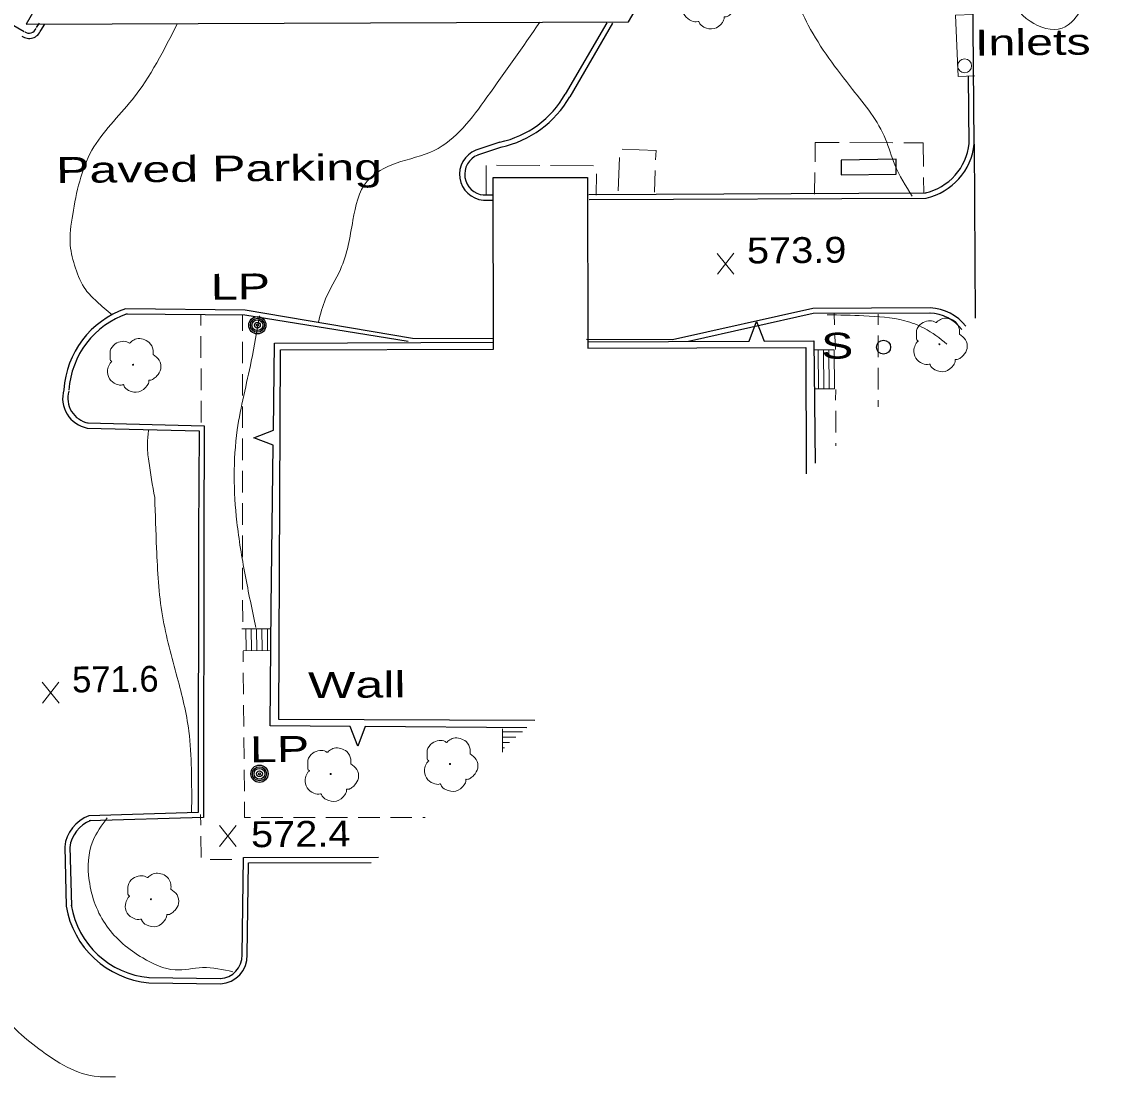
# Model space of a CAD drawing. Extents: x 2361708 to 2370558, y 6977955 to 6991887.
# Drawn here: x 2368958.5 to 2369161.2, y 6989494.4 to 6989690.4 of the extents above; entities that cross this region are included whole.
import ezdxf

# ---------------------------------------------------------------- set-up
doc = ezdxf.new("R2010")
doc.units = 0
doc.header["$LTSCALE"] = 1.9
for name, color, linetype, lineweight in [('11', 7, 'Continuous', 25), ('13', 7, 'Continuous', 13), ('14', 7, 'Continuous', 13), ('16', 7, 'Continuous', 13), ('18', 7, 'Continuous', 25), ('2', 7, 'Continuous', 25), ('20', 7, 'Continuous', 25), ('21', 7, 'Continuous', 25), ('23', 7, 'Continuous', 25), ('29', 7, 'Continuous', 13), ('31', 7, 'Continuous', 13), ('35', 7, 'Continuous', 13), ('9', 7, 'Continuous', 13)]:
    doc.layers.add(name, color=color, linetype=linetype, lineweight=lineweight)

msp = doc.modelspace()

# ---------------------------------------------------------------- linework, layer by layer
at = {"layer": '11'}
for points in [[(2368968.419, 6989705.692), (2368959.368, 6989689.955), (2369071.219, 6989690.42), (2369080.479, 6989706.219)], [(2369006.576, 6989629.501), (2369046.117, 6989629.578), (2369046.054, 6989661.459), (2369063.584, 6989661.496), (2369063.645, 6989629.815), (2369104.127, 6989629.9), (2369104.18, 6989606.459)], [(2369053.814, 6989560.628), (2369006.29, 6989560.826), (2369006.576, 6989629.501)]]:
    msp.add_lwpolyline(points, dxfattribs=at)
at = {"layer": '13'}
for p, q in [((2368991.793, 6989635.991), (2368991.802, 6989633.991)), ((2368999.512, 6989632.984), (2368999.505, 6989635.854)), ((2369109.418, 6989636.15), (2369109.487, 6989634.151)), ((2369117.548, 6989636.118), (2369117.557, 6989634.118)), ((2368991.811, 6989631.991), (2368991.819, 6989627.991)), ((2368999.509, 6989626.984), (2368999.511, 6989630.984)), ((2369109.556, 6989632.152), (2369109.64, 6989629.542)), ((2369117.567, 6989632.118), (2369117.574, 6989628.118)), ((2368991.828, 6989625.991), (2368991.836, 6989621.991)), ((2368999.516, 6989620.984), (2368999.508, 6989624.984)), ((2369117.584, 6989626.118), (2369117.591, 6989622.118)), ((2369109.681, 6989622.132), (2369109.68, 6989620.132)), ((2368991.835, 6989619.99), (2368991.843, 6989615.99)), ((2368999.513, 6989614.984), (2368999.515, 6989618.984)), ((2369117.601, 6989620.118), (2369117.602, 6989618.898)), ((2369109.689, 6989618.132), (2369109.697, 6989614.132)), ((2368999.511, 6989608.983), (2368999.512, 6989612.983)), ((2369109.696, 6989612.132), (2369109.701, 6989611.652)), ((2368999.508, 6989602.983), (2368999.51, 6989606.983)), ((2368999.505, 6989596.983), (2368999.507, 6989600.982)), ((2368999.502, 6989590.982), (2368999.504, 6989594.982)), ((2368999.5, 6989586.982), (2368999.501, 6989588.982)), ((2368999.5, 6989586.982), (2368999.519, 6989584.982)), ((2368999.538, 6989582.982), (2368999.576, 6989578.982)), ((2368999.628, 6989573.503), (2368999.647, 6989571.502)), ((2368999.666, 6989569.503), (2368999.705, 6989565.503)), ((2368999.724, 6989563.503), (2368999.762, 6989559.503)), ((2368999.781, 6989557.503), (2368999.819, 6989553.503)), ((2368999.838, 6989551.503), (2368999.876, 6989547.504)), ((2368991.756, 6989543.186), (2368991.775, 6989541.186)), ((2369003.003, 6989542.593), (2369007.003, 6989542.601)), ((2369009.003, 6989542.6), (2369013.003, 6989542.608)), ((2369015.003, 6989542.607), (2369019.003, 6989542.615)), ((2369021.003, 6989542.614), (2369025.004, 6989542.612)), ((2369027.004, 6989542.611), (2369031.004, 6989542.62)), ((2369033.004, 6989542.619), (2369033.474, 6989542.623)), ((2368991.794, 6989539.186), (2368991.843, 6989535.186)), ((2368993.517, 6989534.842), (2368997.517, 6989534.81))]:
    msp.add_line(p, q, dxfattribs=at)
msp.add_lwpolyline([(2368999.895, 6989545.504), (2368999.913, 6989542.594), (2369001.003, 6989542.594)], dxfattribs=at)
at = {"layer": '14'}
for p, q in [((2369112.325, 6989667.97), (2369120.325, 6989667.936)), ((2369069.539, 6989665.202), (2369069.318, 6989659.01)), ((2369044.802, 6989663.697), (2369044.773, 6989658.386)), ((2369054.722, 6989663.711), (2369046.722, 6989663.765)), ((2369064.723, 6989663.656), (2369056.722, 6989663.7)), ((2369065.235, 6989658.191), (2369065.258, 6989662.191)), ((2369076.041, 6989658.764), (2369076.182, 6989662.765)), ((2369105.775, 6989658.417), (2369105.827, 6989662.417)), ((2369125.997, 6989661.51), (2369126.035, 6989658.51))]:
    msp.add_line(p, q, dxfattribs=at)
for points in [[(2369105.858, 6989664.418), (2369105.904, 6989667.999), (2369110.324, 6989667.981)], [(2369122.326, 6989667.925), (2369125.916, 6989667.919), (2369125.968, 6989663.509)], [(2369076.254, 6989664.766), (2369076.317, 6989666.497), (2369070.054, 6989666.727)]]:
    msp.add_lwpolyline(points, dxfattribs=at)
at = {"layer": '16'}
for p, q in [((2369109.401, 6989629.5), (2369105.711, 6989629.455)), ((2369106.49, 6989622.222), (2369106.401, 6989629.461)), ((2369107.49, 6989622.232), (2369107.401, 6989629.471)), ((2369108.49, 6989622.251), (2369108.401, 6989629.49)), ((2369109.49, 6989622.26), (2369109.401, 6989629.5)), ((2369109.49, 6989622.26), (2369105.67, 6989622.214)), ((2368999.419, 6989577.631), (2369004.699, 6989577.691)), ((2369000.198, 6989573.608), (2369000.149, 6989577.638)), ((2369001.198, 6989573.618), (2369001.149, 6989577.647)), ((2369002.198, 6989573.627), (2369002.149, 6989577.657)), ((2369003.197, 6989573.647), (2369003.149, 6989577.676)), ((2369004.197, 6989573.656), (2369004.149, 6989577.686)), ((2368999.657, 6989573.603), (2369004.537, 6989573.659)), ((2369047.799, 6989554.77), (2369047.788, 6989559.11)), ((2369051.503, 6989558.535), (2369047.793, 6989558.53)), ((2369050.293, 6989557.534), (2369047.793, 6989557.53)), ((2369049.082, 6989556.532), (2369047.792, 6989556.53)), ((2369048.172, 6989555.534), (2369047.792, 6989555.53))]:
    msp.add_line(p, q, dxfattribs=at)
at = {"layer": '18'}
for p, q in [((2369063.645, 6989630.964), (2369093.645, 6989631.09)), ((2369004.84, 6989581.772), (2369005.245, 6989611.768)), ((2369052.306, 6989559.273), (2369022.303, 6989559.508))]:
    msp.add_line(p, q, dxfattribs=at)
for points in [[(2369093.645, 6989631.09), (2369094.95, 6989634.723), (2369096.415, 6989631.096)], [(2369005.278, 6989614.538), (2369005.494, 6989630.721), (2369046.204, 6989630.888)], [(2369096.415, 6989631.096), (2369105.645, 6989631.134), (2369105.851, 6989608.405)], [(2369005.245, 6989611.768), (2369001.631, 6989613.133), (2369005.278, 6989614.538)], [(2369019.532, 6989559.532), (2369004.671, 6989559.64), (2369004.84, 6989581.772)], [(2369022.303, 6989559.508), (2369020.957, 6989555.885), (2369019.532, 6989559.521)]]:
    msp.add_lwpolyline(points, dxfattribs=at)
at = {"layer": '2'}
for p, q in [((2368961.284, 6989689.333), (2368961.806, 6989690.138)), ((2368962.089, 6989688.81), (2368962.848, 6989689.988)), ((2369067.171, 6989690.191), (2369059.477, 6989676.967)), ((2369068.261, 6989690.162), (2369060.311, 6989676.485)), ((2369134.468, 6989667.691), (2369134.359, 6989680.25)), ((2369047.321, 6989668.041), (2369042.865, 6989666.538)), ((2369047.629, 6989667.134), (2369043.173, 6989665.631)), ((2369135.428, 6989667.7), (2369135.596, 6989635.33)), ((2369044.244, 6989658.241), (2369045.944, 6989658.247)), ((2369044.253, 6989657.281), (2369045.953, 6989657.288)), ((2369063.814, 6989658.337), (2369126.484, 6989658.634)), ((2369063.933, 6989657.378), (2369126.493, 6989657.674)), ((2368967.473, 6989537.194), (2368967.747, 6989526.197)), ((2368966.513, 6989537.175), (2368966.787, 6989526.178)), ((2368982.135, 6989512.903), (2368995.447, 6989512.72)), ((2368982.124, 6989511.943), (2368995.436, 6989511.76))]:
    msp.add_line(p, q, dxfattribs=at)
for points in [[(2369135.428, 6989667.7), (2369135.054, 6989711.278), (2369134.883, 6989752.328)], [(2369046.199, 6989631.499), (2369031.118, 6989631.555), (2369000.035, 6989636.849), (2368977.822, 6989637.088)], [(2369127.228, 6989637.27), (2369105.417, 6989637.172), (2369079.372, 6989631.355), (2369063.43, 6989631.423)], [(2369030.263, 6989631.017), (2368999.955, 6989635.888), (2368977.811, 6989636.128)], [(2369127.237, 6989636.31), (2369105.527, 6989636.213), (2369082.375, 6989631.043)], [(2368970.702, 6989614.949), (2368991.479, 6989614.417), (2368991.36, 6989595.395)], [(2368970.723, 6989615.909), (2368992.44, 6989615.356), (2368992.32, 6989595.384)], [(2368991.36, 6989595.395), (2368991.323, 6989543.542), (2368970.998, 6989542.958)], [(2368992.32, 6989595.394), (2368992.282, 6989542.611), (2368971.027, 6989541.999)], [(2368999.445, 6989517.138), (2368999.713, 6989535.171), (2369024.804, 6989535.24)], [(2369000.405, 6989517.127), (2369000.663, 6989534.21), (2369023.393, 6989534.277)]]:
    msp.add_lwpolyline(points, dxfattribs=at)
for centre, radius, start, end in [((2368970.225, 6989710.814), 24.894, 193.70238, 243.15203), ((2368959.898, 6989689.681), 2.358, 235.10328, 338.33852), ((2368959.898, 6989689.681), 1.398, 235.10328, 338.33852), ((2369043.376, 6989686.152), 18.536, 282.28684, 330.2949), ((2369043.376, 6989686.152), 19.496, 282.28684, 330.2949), ((2369123.956, 6989668.929), 10.578, 282.70288, 353.88174), ((2369123.956, 6989668.929), 11.538, 282.70288, 353.88174), ((2369044.634, 6989662.072), 4.805, 111.60964, 265.44946), ((2369044.634, 6989662.072), 3.845, 111.60964, 265.44946), ((2368983.329, 6989620.987), 17.017, 108.88114, 176.42381), ((2369126.862, 6989628.39), 8.887, 37.88274, 87.64318), ((2368983.329, 6989620.987), 16.057, 108.88114, 176.42381), ((2369126.862, 6989628.39), 7.927, 37.62779, 87.64318), ((2368971.782, 6989620.499), 5.653, 164.09399, 258.99629), ((2368971.782, 6989620.499), 4.693, 164.09399, 258.99629), ((2368973.453, 6989536.424), 6.98, 110.59769, 173.82377), ((2368973.453, 6989536.424), 6.02, 110.59769, 173.82377), ((2368983.614, 6989528.928), 17.05, 189.28207, 264.98451), ((2368983.614, 6989528.928), 16.09, 189.28207, 264.98451), ((2368995.206, 6989516.957), 4.242, 272.53722, 1.87731), ((2368995.206, 6989516.957), 5.202, 272.53722, 1.87731)]:
    msp.add_arc(centre, radius, start, end, dxfattribs=at)
at = {"layer": '20'}
for centre, radius in [((2369002.292, 6989634.041), 1.6), ((2369002.292, 6989634.041), 1.3), ((2369002.292, 6989634.041), 1), ((2369002.292, 6989634.041), 0.539), ((2369002.292, 6989634.041), 0.192), ((2369002.675, 6989550.75), 1.6), ((2369002.675, 6989550.75), 1.3), ((2369002.675, 6989550.75), 1), ((2369002.675, 6989550.75), 0.539), ((2369002.675, 6989550.75), 0.192)]:
    msp.add_circle(centre, radius, dxfattribs=at)
at = {"layer": '21'}
msp.add_circle((2369118.577, 6989629.967), 1.3, dxfattribs=at)
at = {"layer": '23'}
msp.add_lwpolyline([(2369110.732, 6989661.955), (2369120.941, 6989662.102), (2369120.904, 6989664.861), (2369110.696, 6989664.714)], close=True, dxfattribs=at)
at = {"layer": '29'}
for centre in [(2369128.942, 6989630.516), (2368979.201, 6989626.711), (2369038.07, 6989552.557), (2369015.906, 6989550.706), (2368982.516, 6989527.437)]:
    msp.add_circle(centre, 0.1, dxfattribs=at)
for points in [[(2369089.746, 6989696.056), (2369090.886, 6989694.997), (2369091.172, 6989693.41), (2369090.464, 6989692.083), (2369089.809, 6989691.537), (2369089.141, 6989691.32), (2369088.992, 6989691.309), (2369088.973, 6989691.199), (2369088.651, 6989690.296), (2369087.112, 6989689.131), (2369085.219, 6989689.413), (2369084.321, 6989690.354), (2369084.249, 6989690.484), (2369084.129, 6989690.463), (2369082.918, 6989690.581), (2369081.649, 6989691.579), (2369081.303, 6989693.216), (2369081.674, 6989694.239), (2369081.999, 6989694.682), (2369082.069, 6989694.733)], [(2369124.977, 6989631.088), (2369124.996, 6989631.098), (2369124.916, 6989631.168), (2369124.68, 6989631.796), (2369124.718, 6989633.076), (2369125.605, 6989634.375), (2369126.911, 6989634.857), (2369128.032, 6989634.668), (2369128.264, 6989634.54), (2369128.334, 6989634.54), (2369128.383, 6989634.581), (2369128.73, 6989634.874), (2369129.596, 6989635.322), (2369130.807, 6989635.254), (2369131.923, 6989634.665), (2369132.656, 6989633.242), (2369132.665, 6989632.382)], [(2368975.235, 6989627.283), (2368975.255, 6989627.293), (2368975.175, 6989627.362), (2368974.939, 6989627.99), (2368974.977, 6989629.271), (2368975.864, 6989630.569), (2368977.169, 6989631.051), (2368978.291, 6989630.862), (2368978.523, 6989630.734), (2368978.593, 6989630.735), (2368978.642, 6989630.775), (2368978.99, 6989631.068), (2368979.856, 6989631.517), (2368981.066, 6989631.449), (2368982.182, 6989630.859), (2368982.915, 6989629.436), (2368982.923, 6989628.576)], [(2369132.654, 6989632.401), (2369133.794, 6989631.342), (2369134.08, 6989629.755), (2369133.372, 6989628.428), (2369132.717, 6989627.882), (2369132.049, 6989627.666), (2369131.899, 6989627.654), (2369131.88, 6989627.544), (2369131.559, 6989626.641), (2369130.02, 6989625.476), (2369128.127, 6989625.758), (2369127.228, 6989626.699), (2369127.157, 6989626.829), (2369127.037, 6989626.808), (2369125.826, 6989626.926), (2369124.556, 6989627.924), (2369124.211, 6989629.561), (2369124.581, 6989630.585), (2369124.907, 6989631.028), (2369124.977, 6989631.078)], [(2368982.913, 6989628.596), (2368984.053, 6989627.537), (2368984.338, 6989625.95), (2368983.631, 6989624.623), (2368982.976, 6989624.076), (2368982.308, 6989623.86), (2368982.158, 6989623.848), (2368982.139, 6989623.738), (2368981.818, 6989622.835), (2368980.279, 6989621.671), (2368978.386, 6989621.953), (2368977.487, 6989622.894), (2368977.416, 6989623.024), (2368977.296, 6989623.002), (2368976.085, 6989623.121), (2368974.815, 6989624.119), (2368974.47, 6989625.755), (2368974.84, 6989626.779), (2368975.166, 6989627.222), (2368975.235, 6989627.273)], [(2369034.104, 6989553.13), (2369034.124, 6989553.14), (2369034.043, 6989553.209), (2369033.807, 6989553.837), (2369033.845, 6989555.117), (2369034.733, 6989556.416), (2369036.038, 6989556.898), (2369037.16, 6989556.709), (2369037.391, 6989556.581), (2369037.461, 6989556.581), (2369037.511, 6989556.622), (2369037.858, 6989556.915), (2369038.724, 6989557.364), (2369039.935, 6989557.295), (2369041.05, 6989556.706), (2369041.784, 6989555.283), (2369041.792, 6989554.423)], [(2369011.94, 6989551.278), (2369011.96, 6989551.289), (2369011.88, 6989551.358), (2369011.644, 6989551.986), (2369011.682, 6989553.266), (2369012.569, 6989554.565), (2369013.874, 6989555.047), (2369014.997, 6989554.858), (2369015.228, 6989554.73), (2369015.298, 6989554.731), (2369015.348, 6989554.771), (2369015.695, 6989555.065), (2369016.56, 6989555.513), (2369017.771, 6989555.444), (2369018.887, 6989554.855), (2369019.621, 6989553.432), (2369019.629, 6989552.572)], [(2369041.782, 6989554.443), (2369042.922, 6989553.384), (2369043.207, 6989551.796), (2369042.5, 6989550.47), (2369041.845, 6989549.923), (2369041.177, 6989549.707), (2369041.027, 6989549.695), (2369041.008, 6989549.585), (2369040.687, 6989548.682), (2369039.148, 6989547.517), (2369037.255, 6989547.799), (2369036.356, 6989548.741), (2369036.285, 6989548.87), (2369036.165, 6989548.849), (2369034.954, 6989548.968), (2369033.684, 6989549.965), (2369033.339, 6989551.602), (2369033.709, 6989552.626), (2369034.035, 6989553.069), (2369034.104, 6989553.119)], [(2369019.618, 6989552.592), (2369020.758, 6989551.532), (2369021.043, 6989549.945), (2369020.336, 6989548.618), (2369019.681, 6989548.072), (2369019.014, 6989547.856), (2369018.864, 6989547.845), (2369018.845, 6989547.734), (2369018.523, 6989546.831), (2369016.984, 6989545.666), (2369015.091, 6989545.949), (2369014.192, 6989546.89), (2369014.121, 6989547.019), (2369014.001, 6989546.998), (2369012.79, 6989547.117), (2369011.521, 6989548.115), (2369011.175, 6989549.751), (2369011.545, 6989550.775), (2369011.871, 6989551.218), (2369011.941, 6989551.268)], [(2368978.551, 6989528.009), (2368978.57, 6989528.02), (2368978.49, 6989528.089), (2368978.253, 6989528.717), (2368978.291, 6989529.997), (2368979.18, 6989531.296), (2368980.485, 6989531.778), (2368981.606, 6989531.589), (2368981.838, 6989531.461), (2368981.908, 6989531.462), (2368981.958, 6989531.502), (2368982.304, 6989531.796), (2368983.17, 6989532.244), (2368984.381, 6989532.175), (2368985.497, 6989531.586), (2368986.23, 6989530.163), (2368986.239, 6989529.303)], [(2368986.229, 6989529.323), (2368987.369, 6989528.264), (2368987.654, 6989526.676), (2368986.946, 6989525.35), (2368986.292, 6989524.803), (2368985.624, 6989524.587), (2368985.473, 6989524.576), (2368985.455, 6989524.465), (2368985.133, 6989523.562), (2368983.594, 6989522.397), (2368981.701, 6989522.679), (2368980.802, 6989523.621), (2368980.731, 6989523.75), (2368980.611, 6989523.729), (2368979.4, 6989523.848), (2368978.13, 6989524.846), (2368977.785, 6989526.482), (2368978.155, 6989527.506), (2368978.481, 6989527.949), (2368978.551, 6989527.999)]]:
    msp.add_spline(points, degree=3, dxfattribs=at)
at = {"layer": '31'}
for p, q in [((2369090.786, 6989643.543), (2369087.669, 6989647.394)), ((2369087.706, 6989643.514), (2369090.749, 6989647.423)), ((2368965.468, 6989563.887), (2368962.351, 6989567.738)), ((2368962.388, 6989563.857), (2368965.432, 6989567.767)), ((2368998.363, 6989537.259), (2368995.247, 6989541.109)), ((2368995.284, 6989537.229), (2368998.327, 6989541.139))]:
    msp.add_line(p, q, dxfattribs=at)
at = {"layer": '35'}
for points in [[(2369135.227, 6989745.572), (2369135.582, 6989731.394), (2369137.878, 6989717.095), (2369140.039, 6989702.375), (2369145.772, 6989690.519), (2369151.714, 6989689.206), (2369155.597, 6989693.123), (2369159.37, 6989701.279), (2369161.677, 6989711.002), (2369161.788, 6989722.553), (2369161.826, 6989730.034), (2369161.892, 6989746.325), (2369162.763, 6989765.094), (2369164.017, 6989773.077)], [(2369091.337, 6989726.503), (2369092.133, 6989709.029), (2369099.128, 6989700.086), (2369104.597, 6989689.767), (2369112.831, 6989677.845), (2369118.939, 6989668.613), (2369120.665, 6989663.849), (2369123.88, 6989657.999)], [(2368987.438, 6989690.092), (2368979.033, 6989675.921), (2368971.572, 6989666.54), (2368967.995, 6989654.626), (2368967.549, 6989648.901), (2368968.529, 6989644.66), (2368970.408, 6989640.628), (2368972.429, 6989638.497), (2368975.293, 6989635.954)], [(2369054.739, 6989690.303), (2369044.932, 6989676.379), (2369035.115, 6989666.504), (2369028.047, 6989664.117), (2369022.679, 6989660.806), (2369020.038, 6989653.541), (2369017.715, 6989644.398), (2369014.947, 6989638.932), (2369013.627, 6989634.639)], [(2369002.656, 6989635.815), (2369001.166, 6989627.37), (2368998.557, 6989614.614), (2368998.49, 6989597.493), (2369000.013, 6989587.707), (2369002.007, 6989577.886)], [(2369108.119, 6989636.008), (2369114.921, 6989635.793), (2369122.51, 6989634.885), (2369126.124, 6989633.489), (2369130.342, 6989630.559)], [(2368983.226, 6989602.028), (2368982.111, 6989608.827), (2368981.872, 6989611.935), (2368982.057, 6989614.497)], [(2368983.226, 6989602.028), (2368983.565, 6989592.62), (2368984.675, 6989580.05), (2368987.425, 6989568.596), (2368989.559, 6989558.676), (2368990.036, 6989551.63), (2368990.084, 6989543.49)], [(2368941.055, 6989563.094), (2368947.739, 6989549.007), (2368950.939, 6989538.578), (2368951.818, 6989531.255), (2368951.916, 6989519.956), (2368954.266, 6989507.337), (2368961.679, 6989499.678), (2368972.699, 6989494.492), (2368975.929, 6989494.473)], [(2368974.402, 6989542.551), (2368971.743, 6989538.255), (2368971.062, 6989530.918), (2368974.323, 6989522.449), (2368981.01, 6989516.533), (2368987.001, 6989514.33), (2368992.107, 6989514.738), (2368997.745, 6989513.961)]]:
    msp.add_spline(points, degree=3, dxfattribs=at)
at = {"layer": '9'}
msp.add_lwpolyline([(2369135.19, 6989691.728), (2369131.961, 6989691.608), (2369132.399, 6989680.241), (2369135.498, 6989680.361)], dxfattribs=at)
msp.add_circle((2369133.63, 6989682.213), 1.3, dxfattribs=at)

# ---------------------------------------------------------------- texts
at = {"layer": '18', "width": 1.45}
msp.add_text('Wall', height=4.8, rotation=0.545, dxfattribs=at).set_placement((2369011.732, 6989564.777))
at = {"layer": '2', "width": 1.45}
msp.add_text('Paved Parking', height=4.8, rotation=0.545, dxfattribs=at).set_placement((2368964.929, 6989660.457))
at = {"layer": '20', "width": 1.4}
for p in [(2368988.667, 6989638.732), (2368995.945, 6989552.827)]:
    msp.add_text('  LP', height=4.8, rotation=0.545, dxfattribs=at).set_placement(p)
at = {"layer": '21', "width": 1.4}
msp.add_text('  S', height=4.8, rotation=0.545, dxfattribs=at).set_placement((2369101.997, 6989627.769))
at = {"layer": '31', "width": 1.15}
for s, p in [('573.9', (2369093.228, 6989645.506)), ('572.4', (2369001.135, 6989537.095))]:
    msp.add_text(s, height=4.8, rotation=0.545, dxfattribs=at).set_placement(p)
at = {"layer": '31'}
msp.add_text('571.6', height=4.8, rotation=0.545, dxfattribs=at).set_placement((2368967.91, 6989565.85))
at = {"layer": '9', "width": 1.4}
msp.add_text('Inlets', height=4.8, rotation=0.545, dxfattribs=at).set_placement((2369135.572, 6989684.112))

doc.saveas('drawing.dxf')
